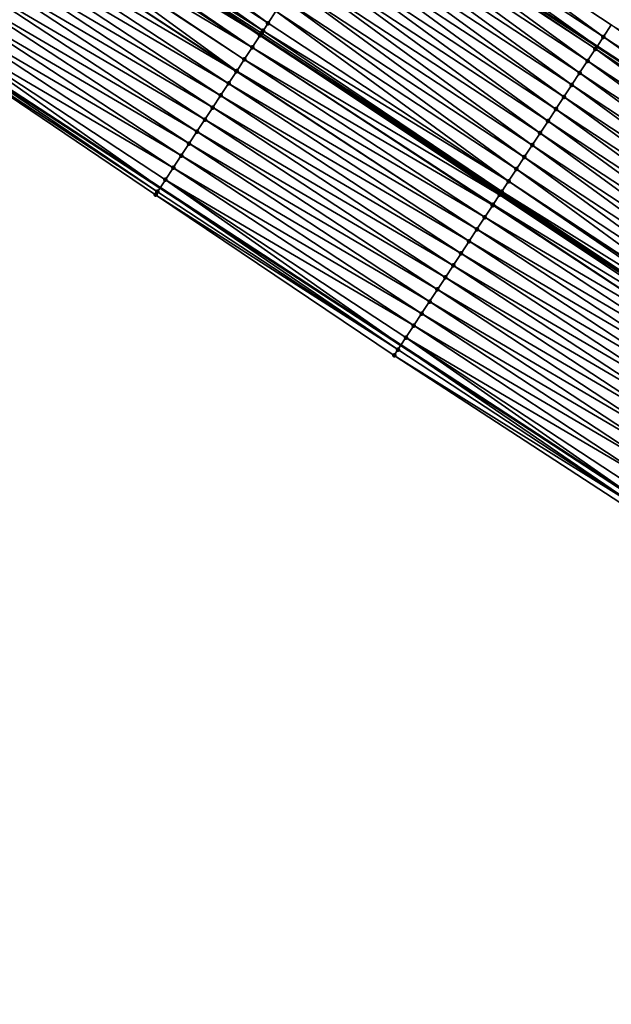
# Model space of a CAD drawing. Header units: feet. Extents: x 2017424 to 2024169, y 808042 to 818730.
# Tile 280 of 329: x 2022145 to 2022186, y 814600 to 814668. Entities that reach past the tile are written whole.
import ezdxf

# ---------------------------------------------------------------- set-up
doc = ezdxf.new("R2010")
doc.units = ezdxf.units.FT
doc.header["$MEASUREMENT"] = 0
for name, color, linetype, lineweight in [('EP_Travel Lane', 172, 'Continuous', 53), ('NB-Road Shots', 141, 'Continuous', 100), ('NB-Road X-Section', 40, 'Continuous', 13), ('STRIPING', 60, 'Continuous', 53)]:
    doc.layers.add(name, color=color, linetype=linetype, lineweight=lineweight)
doc.layers.add('I-77-MM15-17_NB-Surface-BORDER', color=7, linetype='Continuous')
doc.layers.add('I-77-MM15-17_NB-Surface-TIN', color=7, linetype='Continuous')

msp = doc.modelspace()

# ---------------------------------------------------------------- linework, layer by layer
at = {"layer": 'EP_Travel Lane'}
for points in [[(2021950.970670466, 814819.0318520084, 256.9334546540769), (2021967.732492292, 814808.1415448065, 257.5989318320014), (2021984.49761248, 814797.2278446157, 258.2768970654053), (2022001.242438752, 814786.3128627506, 258.9653765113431), (2022017.98713762, 814775.3979639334, 259.6582331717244), (2022034.73115065, 814764.4835121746, 260.374647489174), (2022051.475021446, 814753.5691531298, 261.0959491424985), (2022068.218888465, 814742.6547965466, 261.8173790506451), (2022084.962960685, 814731.7403062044, 262.5317610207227), (2022101.706705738, 814720.8260291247, 263.257380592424), (2022118.450970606, 814709.9114132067, 263.9651455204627), (2022135.195427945, 814698.9966718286, 264.6662974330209), (2022151.961600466, 814688.0564899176, 265.4188347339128), (2022168.693784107, 814677.128610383, 266.2087784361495), (2022185.426256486, 814666.2005422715, 266.9890579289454), (2022202.158210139, 814655.2728129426, 267.786702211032), (2022218.89143638, 814644.3442524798, 268.5417458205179), (2022235.625468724, 814633.4151655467, 269.2698030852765), (2022252.36064787, 814622.4853296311, 269.9594734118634), (2022269.095142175, 814611.5559409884, 270.6720673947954), (2022285.82938041, 814600.6267195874, 271.3932336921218), (2022302.562836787, 814589.6980088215, 272.1405745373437), (2022319.226621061, 814578.8345948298, 273.0149157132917), (2022335.973671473, 814567.9339997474, 273.8663470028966)], [(2021937.431189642, 814798.2192257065, 257.3584516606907), (2021954.191731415, 814787.329750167, 258.0685761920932), (2021970.924006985, 814776.4377776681, 258.7426778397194), (2021987.669697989, 814765.5221647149, 259.4003934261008), (2022004.414651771, 814754.6070323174, 260.0834322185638), (2022021.160327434, 814743.6914293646, 260.7416758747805), (2022037.905813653, 814732.7759498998, 261.4064249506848), (2022054.651611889, 814721.860267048, 262.0604581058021), (2022071.396989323, 814710.9448584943, 262.7289448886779), (2022088.143628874, 814700.0286272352, 263.3540781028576), (2022104.889447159, 814689.1129313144, 264.0074203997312), (2022121.634206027, 814678.1979259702, 264.6971567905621), (2022138.33184349, 814667.3023099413, 265.3966227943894), (2022155.066391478, 814656.3728587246, 266.1069986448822), (2022171.800732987, 814645.4435423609, 266.8242843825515), (2022188.53388766, 814634.5150011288, 267.5812997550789), (2022205.268720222, 814623.5853640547, 268.2821472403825), (2022222.004956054, 814612.654810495, 268.9360218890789), (2022238.742355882, 814601.7234967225, 269.5509273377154), (2022255.47831183, 814590.7931259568, 270.2141696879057), (2022272.211714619, 814579.8644226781, 270.9628800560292), (2022288.943159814, 814568.9369979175, 271.7771197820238), (2022305.784364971, 814557.9578870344, 272.5227920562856), (2022322.53496565, 814547.0549810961, 273.2661065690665)]]:
    msp.add_polyline3d(points, dxfattribs=at)
at = {"layer": 'I-77-MM15-17_NB-Surface-BORDER', "color": 3, "linetype": 'Continuous', "lineweight": -3}
for points in [[(2022135.70065334, 814699.76989846, 264.63947004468), (2022152.694137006, 814689.1695872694, 265.383963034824), (2022169.707259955, 814678.6693058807, 266.1714223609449), (2022186.411579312, 814667.6984243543, 266.9525099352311), (2022203.66471159, 814657.5634880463, 267.738519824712), (2022220.918352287, 814647.4282178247, 268.5074813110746), (2022237.623702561, 814636.4566592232, 269.2539980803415), (2022254.723397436, 814626.0837380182, 269.9729211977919)], [(2022237.875850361, 814600.3993979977, 269.4777966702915), (2022221.714087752, 814612.2103336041, 268.9114143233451), (2022204.824426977, 814622.9071550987, 268.2555936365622), (2022188.067383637, 814633.8025867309, 267.5487886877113), (2022171.330315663, 814644.7253466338, 266.7944979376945), (2022154.749880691, 814655.8898142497, 266.0897115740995), (2022138.183491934, 814667.0760041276, 265.3900838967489)]]:
    msp.add_polyline3d(points, dxfattribs=at)
at = {"layer": 'I-77-MM15-17_NB-Surface-TIN', "color": 128, "linetype": 'Continuous', "lineweight": -3}
for points in [[(2022162.566692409, 814667.8059583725, 266.3086124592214), (2022146.411472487, 814679.6125969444, 265.5228398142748), (2022145.862199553, 814678.7769538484, 265.5333427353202)], [(2022162.566692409, 814667.8059583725, 266.3086124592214), (2022163.115986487, 814668.6415875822, 266.297400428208), (2022146.411472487, 814679.6125969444, 265.5228398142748)], [(2022162.22534424, 814667.2864814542, 266.3126362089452), (2022145.862199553, 814678.7769538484, 265.5333427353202), (2022145.319231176, 814677.9508776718, 265.5433466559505)], [(2022162.22534424, 814667.2864814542, 266.3126362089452), (2022162.566692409, 814667.8059583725, 266.3086124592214), (2022145.862199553, 814678.7769538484, 265.5333427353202)], [(2022185.862039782, 814666.86295635, 266.9719524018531), (2022169.707259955, 814678.6693058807, 266.1714223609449), (2022169.157705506, 814677.8338476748, 266.1913651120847)], [(2022185.862039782, 814666.86295635, 266.9719524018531), (2022186.411579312, 814667.6984243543, 266.9525099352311), (2022169.707259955, 814678.6693058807, 266.1714223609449)], [(2022162.017644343, 814666.9701675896, 266.3115752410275), (2022145.312938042, 814677.9413032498, 265.5434626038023), (2022144.956778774, 814677.3991575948, 265.5456817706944)], [(2022162.017644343, 814666.9701675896, 266.3115752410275), (2022145.319231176, 814677.9508776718, 265.5433466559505), (2022145.312938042, 814677.9413032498, 265.5434626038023)], [(2022162.117285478, 814667.1219334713, 266.3123720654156), (2022162.22534424, 814667.2864814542, 266.3126362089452), (2022145.319231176, 814677.9508776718, 265.5433466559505)], [(2022162.117285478, 814667.1219334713, 266.3123720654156), (2022145.319231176, 814677.9508776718, 265.5433466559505), (2022162.023931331, 814666.9797434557, 266.3116255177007)], [(2022162.017644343, 814666.9701675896, 266.3115752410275), (2022162.023931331, 814666.9797434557, 266.3116255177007), (2022145.319231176, 814677.9508776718, 265.5433466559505)], [(2022169.157705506, 814677.8338476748, 266.1913651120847), (2022168.693784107, 814677.128610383, 266.2087784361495), (2022185.426256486, 814666.2005422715, 266.9890579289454)], [(2022185.862039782, 814666.86295635, 266.9719524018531), (2022169.157705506, 814677.8338476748, 266.1913651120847), (2022185.426256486, 814666.2005422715, 266.9890579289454)], [(2022161.468932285, 814666.1341561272, 266.3032710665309), (2022144.763939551, 814677.1054799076, 265.5447629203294), (2022144.27154131, 814676.3553098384, 265.537961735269)], [(2022161.468932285, 814666.1341561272, 266.3032710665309), (2022144.956778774, 814677.3991575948, 265.5456817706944), (2022144.763939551, 814677.1054799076, 265.5447629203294)], [(2022161.468932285, 814666.1341561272, 266.3032710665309), (2022162.017644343, 814666.9701675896, 266.3115752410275), (2022144.956778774, 814677.3991575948, 265.5456817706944)], [(2022185.312436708, 814666.0275300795, 266.9935256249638), (2022168.693784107, 814677.128610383, 266.2087784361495), (2022168.608130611, 814676.9984028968, 266.2119934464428)], [(2022185.312436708, 814666.0275300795, 266.9935256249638), (2022185.426256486, 814666.2005422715, 266.9890579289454), (2022168.693784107, 814677.128610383, 266.2087784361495)], [(2022160.920217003, 814665.2981467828, 266.295075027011), (2022144.27154131, 814676.3553098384, 265.537961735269), (2022144.215218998, 814676.2694740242, 265.5367434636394)], [(2022160.920217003, 814665.2981467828, 266.295075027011), (2022161.468932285, 814666.1341561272, 266.3032710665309), (2022144.27154131, 814676.3553098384, 265.537961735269)], [(2022184.763221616, 814665.1918489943, 267.0020890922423), (2022168.608130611, 814676.9984028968, 266.2119934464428), (2022168.058585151, 814676.1629387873, 266.2316347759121)], [(2022184.763221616, 814665.1918489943, 267.0020890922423), (2022185.312436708, 814666.0275300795, 266.9935256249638), (2022168.608130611, 814676.9984028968, 266.2119934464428)], [(2022160.387799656, 814664.4867894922, 266.2843669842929), (2022144.215218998, 814676.2694740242, 265.5367434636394), (2022143.666627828, 814675.4333831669, 265.5243855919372)], [(2022160.387799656, 814664.4867894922, 266.2843669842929), (2022160.920217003, 814665.2981467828, 266.295075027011), (2022144.215218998, 814676.2694740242, 265.5367434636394)], [(2022184.214160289, 814664.3560669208, 267.0054965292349), (2022168.058585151, 814676.1629387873, 266.2316347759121), (2022167.509238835, 814675.3273438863, 266.2445984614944)], [(2022184.214160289, 814664.3560669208, 267.0054965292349), (2022184.763221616, 814665.1918489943, 267.0020890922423), (2022168.058585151, 814676.1629387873, 266.2316347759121)], [(2022160.371590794, 814664.4620789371, 266.283892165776), (2022143.666627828, 814675.4333831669, 265.5243855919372), (2022143.117999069, 814674.5973169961, 265.5132881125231)], [(2022160.371590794, 814664.4620789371, 266.283892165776), (2022160.387799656, 814664.4867894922, 266.2843669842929), (2022143.666627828, 814675.4333831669, 265.5243855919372)], [(2022183.664820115, 814663.5204679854, 267.0182542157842), (2022167.509238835, 814675.3273438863, 266.2445984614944), (2022166.959941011, 814674.4917171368, 266.2559360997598)], [(2022183.664820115, 814663.5204679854, 267.0182542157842), (2022184.214160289, 814664.3560669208, 267.0054965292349), (2022167.509238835, 814675.3273438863, 266.2445984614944)], [(2022159.823224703, 814663.6258402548, 266.2639871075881), (2022143.117999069, 814674.5973169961, 265.5132881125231), (2022142.56936478, 814673.7612544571, 265.5023760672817)], [(2022159.823224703, 814663.6258402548, 266.2639871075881), (2022160.371590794, 814664.4620789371, 266.283892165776), (2022143.117999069, 814674.5973169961, 265.5132881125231)], [(2022183.115383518, 814662.6849323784, 267.0342451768), (2022166.959941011, 814674.4917171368, 266.2559360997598), (2022166.410616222, 814673.656108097, 266.2681779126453)], [(2022183.115383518, 814662.6849323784, 267.0342451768), (2022183.664820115, 814663.5204679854, 267.0182542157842), (2022166.959941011, 814674.4917171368, 266.2559360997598)], [(2022159.274744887, 814662.7896762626, 266.247895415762), (2022142.56936478, 814673.7612544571, 265.5023760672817), (2022142.020579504, 814672.9252910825, 265.4965269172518)], [(2022159.274744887, 814662.7896762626, 266.247895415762), (2022159.823224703, 814663.6258402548, 266.2639871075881), (2022142.56936478, 814673.7612544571, 265.5023760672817)], [(2022182.565989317, 814661.8493689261, 267.0488144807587), (2022166.410616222, 814673.656108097, 266.2681779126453), (2022165.861341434, 814672.8204662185, 266.2787431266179)], [(2022182.565989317, 814661.8493689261, 267.0488144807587), (2022183.115383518, 814662.6849323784, 267.0342451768), (2022166.410616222, 814673.656108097, 266.2681779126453)], [(2022158.72615416, 814661.9535851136, 266.2355227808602), (2022142.020579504, 814672.9252910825, 265.4965269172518), (2022141.471950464, 814672.0892250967, 265.4854388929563)], [(2022158.72615416, 814661.9535851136, 266.2355227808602), (2022159.274744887, 814662.7896762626, 266.247895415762), (2022142.020579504, 814672.9252910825, 265.4965269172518)], [(2022182.016860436, 814661.0136312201, 267.0544871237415), (2022165.861341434, 814672.8204662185, 266.2787431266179), (2022165.312157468, 814671.9847646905, 266.286262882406)], [(2022182.016860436, 814661.0136312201, 267.0544871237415), (2022182.565989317, 814661.8493689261, 267.0488144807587), (2022165.861341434, 814672.8204662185, 266.2787431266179)], [(2022158.177702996, 814661.1174023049, 266.2184703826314), (2022141.471950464, 814672.0892250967, 265.4854388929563), (2022140.923477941, 814671.2530563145, 265.4691025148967)], [(2022158.177702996, 814661.1174023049, 266.2184703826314), (2022158.72615416, 814661.9535851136, 266.2355227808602), (2022141.471950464, 814672.0892250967, 265.4854388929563)], [(2022181.467805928, 814660.1778446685, 267.0576659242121), (2022165.312157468, 814671.9847646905, 266.286262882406), (2022164.763073, 814671.1489978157, 266.2904463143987)], [(2022181.467805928, 814660.1778446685, 267.0576659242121), (2022182.016860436, 814661.0136312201, 267.0544871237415), (2022165.312157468, 814671.9847646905, 266.286262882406)], [(2022157.629283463, 814660.2811987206, 266.200357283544), (2022140.923477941, 814671.2530563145, 265.4691025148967), (2022140.375006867, 814670.4168865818, 265.4527176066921)], [(2022157.629283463, 814660.2811987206, 266.200357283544), (2022158.177702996, 814661.1174023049, 266.2184703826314), (2022140.923477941, 814671.2530563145, 265.4691025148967)], [(2022180.918702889, 814659.3420899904, 267.0624720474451), (2022164.763073, 814671.1489978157, 266.2904463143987), (2022164.214040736, 814670.3131966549, 266.2928792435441)], [(2022180.918702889, 814659.3420899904, 267.0624720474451), (2022181.467805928, 814660.1778446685, 267.0576659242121), (2022164.763073, 814671.1489978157, 266.2904463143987)], [(2022157.081029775, 814659.4448862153, 266.176683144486), (2022140.375006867, 814670.4168865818, 265.4527176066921), (2022139.826570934, 814669.580693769, 265.4351543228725)], [(2022157.081029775, 814659.4448862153, 266.176683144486), (2022157.629283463, 814660.2811987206, 266.200357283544), (2022140.375006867, 814670.4168865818, 265.4527176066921)], [(2022180.369495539, 814658.5064038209, 267.0707759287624), (2022164.214040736, 814670.3131966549, 266.2928792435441), (2022163.665067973, 814669.4773564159, 266.2933170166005)], [(2022180.369495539, 814658.5064038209, 267.0707759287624), (2022180.918702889, 814659.3420899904, 267.0624720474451), (2022164.214040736, 814670.3131966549, 266.2928792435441)], [(2022156.532790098, 814658.6085645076, 266.1525391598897), (2022139.826570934, 814669.580693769, 265.4351543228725), (2022139.27778078, 814668.744733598, 265.4294687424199)], [(2022156.532790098, 814658.6085645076, 266.1525391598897), (2022157.081029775, 814659.4448862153, 266.176683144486), (2022139.826570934, 814669.580693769, 265.4351543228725)], [(2022179.820174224, 814657.6707924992, 267.0829012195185), (2022163.665067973, 814669.4773564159, 266.2933170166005), (2022163.115986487, 814668.6415875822, 266.297400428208)], [(2022179.820174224, 814657.6707924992, 267.0829012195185), (2022180.369495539, 814658.5064038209, 267.0707759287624), (2022163.665067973, 814669.4773564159, 266.2933170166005)], [(2022155.984267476, 814657.7724286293, 266.1378828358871), (2022139.27778078, 814668.744733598, 265.4294687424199), (2022138.729278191, 814667.9085845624, 265.4141405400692)], [(2022155.984267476, 814657.7724286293, 266.1378828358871), (2022156.532790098, 814658.6085645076, 266.1525391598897), (2022139.27778078, 814668.744733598, 265.4294687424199)], [(2022179.270865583, 814656.835172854, 267.0946015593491), (2022163.115986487, 814668.6415875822, 266.297400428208), (2022162.566692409, 814667.8059583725, 266.3086124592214)], [(2022179.270865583, 814656.835172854, 267.0946015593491), (2022179.820174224, 814657.6707924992, 267.0829012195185), (2022163.115986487, 814668.6415875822, 266.297400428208)], [(2022138.729278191, 814667.9085845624, 265.4141405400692), (2022138.33184349, 814667.3023099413, 265.3966227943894), (2022155.066391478, 814656.3728587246, 266.1069986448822)], [(2022155.435684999, 814656.9363320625, 266.1252336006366), (2022138.729278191, 814667.9085845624, 265.4141405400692), (2022155.066391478, 814656.3728587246, 266.1069986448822)], [(2022155.984267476, 814657.7724286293, 266.1378828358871), (2022138.729278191, 814667.9085845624, 265.4141405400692), (2022155.435684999, 814656.9363320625, 266.1252336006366)], [(2022179.270865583, 814656.835172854, 267.0946015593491), (2022162.566692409, 814667.8059583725, 266.3086124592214), (2022162.22534424, 814667.2864814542, 266.3126362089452)], [(2022202.565604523, 814655.8925704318, 267.7783438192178), (2022186.411579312, 814667.6984243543, 266.9525099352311), (2022185.862039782, 814666.86295635, 266.9719524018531)], [(2022154.887532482, 814656.0999531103, 266.0981669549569), (2022138.33184349, 814667.3023099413, 265.3966227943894), (2022138.183491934, 814667.0760041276, 265.3900838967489)], [(2022154.887532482, 814656.0999531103, 266.0981669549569), (2022138.183491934, 814667.0760041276, 265.3900838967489), (2022154.749880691, 814655.8898142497, 266.0897115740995)], [(2022154.887532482, 814656.0999531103, 266.0981669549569), (2022155.066391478, 814656.3728587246, 266.1069986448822), (2022138.33184349, 814667.3023099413, 265.3966227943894)], [(2022178.650659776, 814655.8909536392, 267.0962827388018), (2022162.017644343, 814666.9701675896, 266.3115752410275), (2022161.468932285, 814666.1341561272, 266.3032710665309)], [(2022162.017644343, 814666.9701675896, 266.3115752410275), (2022178.728127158, 814656.0089404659, 267.0968150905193), (2022162.023931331, 814666.9797434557, 266.3116255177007)], [(2022178.721840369, 814655.9993670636, 267.0967981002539), (2022178.728127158, 814656.0089404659, 267.0968150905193), (2022162.017644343, 814666.9701675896, 266.3115752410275)], [(2022178.650659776, 814655.8909536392, 267.0962827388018), (2022178.721840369, 814655.9993670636, 267.0967981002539), (2022162.017644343, 814666.9701675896, 266.3115752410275)], [(2022178.797288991, 814656.1142587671, 267.0970020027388), (2022162.117285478, 814667.1219334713, 266.3123720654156), (2022162.023931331, 814666.9797434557, 266.3116255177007)], [(2022178.797288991, 814656.1142587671, 267.0970020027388), (2022162.023931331, 814666.9797434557, 266.3116255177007), (2022178.728127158, 814656.0089404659, 267.0968150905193)], [(2022178.797288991, 814656.1142587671, 267.0970020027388), (2022162.22534424, 814667.2864814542, 266.3126362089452), (2022162.117285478, 814667.1219334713, 266.3123720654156)], [(2022178.797288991, 814656.1142587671, 267.0970020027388), (2022179.270865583, 814656.835172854, 267.0946015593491), (2022162.22534424, 814667.2864814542, 266.3126362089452)], [(2022185.862039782, 814666.86295635, 266.9719524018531), (2022185.426256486, 814666.2005422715, 266.9890579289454), (2022202.158210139, 814655.2728129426, 267.786702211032)], [(2022202.565604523, 814655.8925704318, 267.7783438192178), (2022185.862039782, 814666.86295635, 266.9719524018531), (2022202.158210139, 814655.2728129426, 267.786702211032)], [(2022178.173175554, 814655.1633245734, 267.0869097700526), (2022161.468932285, 814666.1341561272, 266.3032710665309), (2022160.920217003, 814665.2981467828, 266.295075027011)], [(2022178.173175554, 814655.1633245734, 267.0869097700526), (2022178.198990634, 814655.2026833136, 267.0877186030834), (2022161.468932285, 814666.1341561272, 266.3032710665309)], [(2022178.198990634, 814655.2026833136, 267.0877186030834), (2022178.650659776, 814655.8909536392, 267.0962827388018), (2022161.468932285, 814666.1341561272, 266.3032710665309)], [(2022202.016308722, 814655.0569423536, 267.7896135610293), (2022185.426256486, 814666.2005422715, 266.9890579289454), (2022185.312436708, 814666.0275300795, 266.9935256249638)], [(2022202.016308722, 814655.0569423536, 267.7896135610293), (2022202.158210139, 814655.2728129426, 267.786702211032), (2022185.426256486, 814666.2005422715, 266.9890579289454)], [(2022201.467019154, 814654.2213101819, 267.8006742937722), (2022185.312436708, 814666.0275300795, 266.9935256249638), (2022184.763221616, 814665.1918489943, 267.0020890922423)], [(2022201.467019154, 814654.2213101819, 267.8006742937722), (2022202.016308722, 814655.0569423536, 267.7896135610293), (2022185.312436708, 814666.0275300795, 266.9935256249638)], [(2022177.62487468, 814654.327043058, 267.0648178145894), (2022160.920217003, 814665.2981467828, 266.295075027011), (2022160.387799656, 814664.4867894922, 266.2843669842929)], [(2022177.62487468, 814654.327043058, 267.0648178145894), (2022178.173175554, 814655.1633245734, 267.0869097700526), (2022160.920217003, 814665.2981467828, 266.295075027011)], [(2022200.917886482, 814653.3855749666, 267.8064740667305), (2022184.763221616, 814665.1918489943, 267.0020890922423), (2022184.214160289, 814664.3560669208, 267.0054965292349)], [(2022200.917886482, 814653.3855749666, 267.8064740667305), (2022201.467019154, 814654.2213101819, 267.8006742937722), (2022184.763221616, 814665.1918489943, 267.0020890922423)], [(2022177.076501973, 814653.49080872, 267.0451345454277), (2022160.371590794, 814664.4620789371, 266.283892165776), (2022159.823224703, 814663.6258402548, 266.2639871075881)], [(2022177.076501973, 814653.49080872, 267.0451345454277), (2022160.387799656, 814664.4867894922, 266.2843669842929), (2022160.371590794, 814664.4620789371, 266.283892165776)], [(2022177.076501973, 814653.49080872, 267.0451345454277), (2022177.62487468, 814654.327043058, 267.0648178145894), (2022160.387799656, 814664.4867894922, 266.2843669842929)], [(2022200.368584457, 814652.5499509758, 267.8179525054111), (2022184.214160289, 814664.3560669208, 267.0054965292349), (2022183.664820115, 814663.5204679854, 267.0182542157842)], [(2022200.368584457, 814652.5499509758, 267.8179525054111), (2022200.917886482, 814653.3855749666, 267.8064740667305), (2022184.214160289, 814664.3560669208, 267.0054965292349)], [(2022176.528034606, 814652.6546365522, 267.0286254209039), (2022159.823224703, 814663.6258402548, 266.2639871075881), (2022159.274744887, 814662.7896762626, 266.247895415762)], [(2022176.528034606, 814652.6546365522, 267.0286254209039), (2022177.076501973, 814653.49080872, 267.0451345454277), (2022159.823224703, 814663.6258402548, 266.2639871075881)], [(2022199.819390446, 814651.7142560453, 267.8258090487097), (2022183.664820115, 814663.5204679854, 267.0182542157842), (2022183.115383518, 814662.6849323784, 267.0342451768)], [(2022199.819390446, 814651.7142560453, 267.8258090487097), (2022200.368584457, 814652.5499509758, 267.8179525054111), (2022183.664820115, 814663.5204679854, 267.0182542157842)], [(2022175.979657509, 814651.8184050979, 267.0090893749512), (2022159.274744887, 814662.7896762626, 266.247895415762), (2022158.72615416, 814661.9535851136, 266.2355227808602)], [(2022175.979657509, 814651.8184050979, 267.0090893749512), (2022176.528034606, 814652.6546365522, 267.0286254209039), (2022159.274744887, 814662.7896762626, 266.247895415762)], [(2022199.270065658, 814650.8786470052, 267.8380507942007), (2022183.115383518, 814662.6849323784, 267.0342451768), (2022182.565989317, 814661.8493689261, 267.0488144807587)], [(2022199.270065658, 814650.8786470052, 267.8380507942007), (2022199.819390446, 814651.7142560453, 267.8258090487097), (2022183.115383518, 814662.6849323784, 267.0342451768)], [(2022175.431151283, 814650.9822584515, 266.9938832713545), (2022158.72615416, 814661.9535851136, 266.2355227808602), (2022158.177702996, 814661.1174023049, 266.2184703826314)], [(2022175.431151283, 814650.9822584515, 266.9938832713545), (2022175.979657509, 814651.8184050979, 267.0090893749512), (2022158.72615416, 814661.9535851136, 266.2355227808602)], [(2022198.720948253, 814650.0429017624, 267.8433386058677), (2022182.565989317, 814661.8493689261, 267.0488144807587), (2022182.016860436, 814661.0136312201, 267.0544871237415)], [(2022198.720948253, 814650.0429017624, 267.8433386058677), (2022199.270065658, 814650.8786470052, 267.8380507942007), (2022182.565989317, 814661.8493689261, 267.0488144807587)], [(2022174.882851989, 814650.1459758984, 266.9717383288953), (2022158.177702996, 814661.1174023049, 266.2184703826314), (2022157.629283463, 814660.2811987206, 266.200357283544)], [(2022174.882851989, 814650.1459758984, 266.9717383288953), (2022175.431151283, 814650.9822584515, 266.9938832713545), (2022158.177702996, 814661.1174023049, 266.2184703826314)], [(2022198.17201623, 814649.2070347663, 267.8424102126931), (2022182.016860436, 814661.0136312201, 267.0544871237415), (2022181.467805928, 814660.1778446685, 267.0576659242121)], [(2022198.17201623, 814649.2070347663, 267.8424102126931), (2022198.720948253, 814650.0429017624, 267.8433386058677), (2022182.016860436, 814661.0136312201, 267.0544871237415)], [(2022174.334714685, 814649.3095869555, 266.9441615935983), (2022157.629283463, 814660.2811987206, 266.200357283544), (2022157.081029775, 814659.4448862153, 266.176683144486)], [(2022174.334714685, 814649.3095869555, 266.9441615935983), (2022174.882851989, 814650.1459758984, 266.9717383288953), (2022157.629283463, 814660.2811987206, 266.200357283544)], [(2022197.623053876, 814648.3711876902, 267.8424988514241), (2022181.467805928, 814660.1778446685, 267.0576659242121), (2022180.918702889, 814659.3420899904, 267.0624720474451)], [(2022197.623053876, 814648.3711876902, 267.8424988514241), (2022198.17201623, 814649.2070347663, 267.8424102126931), (2022181.467805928, 814660.1778446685, 267.0576659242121)], [(2022173.786668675, 814648.4731380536, 266.9135235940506), (2022157.081029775, 814659.4448862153, 266.176683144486), (2022156.532790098, 814658.6085645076, 266.1525391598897)], [(2022173.786668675, 814648.4731380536, 266.9135235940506), (2022174.334714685, 814649.3095869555, 266.9441615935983), (2022157.081029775, 814659.4448862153, 266.176683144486)], [(2022197.073980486, 814647.5354135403, 267.8463107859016), (2022180.918702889, 814659.3420899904, 267.0624720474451), (2022180.369495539, 814658.5064038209, 267.0707759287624)], [(2022197.073980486, 814647.5354135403, 267.8463107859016), (2022197.623053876, 814648.3711876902, 267.8424988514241), (2022180.918702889, 814659.3420899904, 267.0624720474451)], [(2022173.238375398, 814647.6368515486, 266.8911769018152), (2022156.532790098, 814658.6085645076, 266.1525391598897), (2022155.984267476, 814657.7724286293, 266.1378828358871)], [(2022173.238375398, 814647.6368515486, 266.8911769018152), (2022173.786668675, 814648.4731380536, 266.9135235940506), (2022156.532790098, 814658.6085645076, 266.1525391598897)], [(2022196.524896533, 814646.6996463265, 267.8504768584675), (2022180.369495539, 814658.5064038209, 267.0707759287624), (2022179.820174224, 814657.6707924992, 267.0829012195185)], [(2022196.524896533, 814646.6996463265, 267.8504768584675), (2022197.073980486, 814647.5354135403, 267.8463107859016), (2022180.369495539, 814658.5064038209, 267.0707759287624)], [(2022172.690105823, 814646.800549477, 266.8680354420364), (2022155.984267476, 814657.7724286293, 266.1378828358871), (2022155.435684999, 814656.9363320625, 266.1252336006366)], [(2022172.690105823, 814646.800549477, 266.8680354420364), (2022173.238375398, 814647.6368515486, 266.8911769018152), (2022155.984267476, 814657.7724286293, 266.1378828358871)], [(2022195.975582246, 814645.8640303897, 267.862366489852), (2022179.820174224, 814657.6707924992, 267.0829012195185), (2022179.270865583, 814656.835172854, 267.0946015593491)], [(2022195.975582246, 814645.8640303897, 267.862366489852), (2022196.524896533, 814646.6996463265, 267.8504768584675), (2022179.820174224, 814657.6707924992, 267.0829012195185)], [(2022155.435684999, 814656.9363320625, 266.1252336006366), (2022155.066391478, 814656.3728587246, 266.1069986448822), (2022171.800732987, 814645.4435423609, 266.8242843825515)], [(2022172.141883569, 814645.9642163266, 266.8433072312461), (2022155.435684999, 814656.9363320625, 266.1252336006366), (2022171.800732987, 814645.4435423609, 266.8242843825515)], [(2022172.141883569, 814645.9642163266, 266.8433072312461), (2022172.690105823, 814646.800549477, 266.8680354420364), (2022155.435684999, 814656.9363320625, 266.1252336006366)], [(2022195.777532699, 814645.5624153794, 267.8613852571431), (2022179.270865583, 814656.835172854, 267.0946015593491), (2022178.797288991, 814656.1142587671, 267.0970020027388)], [(2022195.777532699, 814645.5624153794, 267.8613852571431), (2022195.922004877, 814645.7824655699, 267.8625565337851), (2022179.270865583, 814656.835172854, 267.0946015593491)], [(2022195.922004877, 814645.7824655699, 267.8625565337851), (2022195.975582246, 814645.8640303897, 267.862366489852), (2022179.270865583, 814656.835172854, 267.0946015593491)], [(2022171.593835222, 814645.1277689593, 266.8127475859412), (2022154.887532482, 814656.0999531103, 266.0981669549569), (2022154.749880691, 814655.8898142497, 266.0897115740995)], [(2022171.330315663, 814644.7253466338, 266.7944979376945), (2022171.593835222, 814645.1277689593, 266.8127475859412), (2022154.749880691, 814655.8898142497, 266.0897115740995)], [(2022171.593835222, 814645.1277689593, 266.8127475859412), (2022155.066391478, 814656.3728587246, 266.1069986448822), (2022154.887532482, 814656.0999531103, 266.0981669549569)], [(2022171.593835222, 814645.1277689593, 266.8127475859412), (2022171.800732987, 814645.4435423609, 266.8242843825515), (2022155.066391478, 814656.3728587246, 266.1069986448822)], [(2022195.278985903, 814644.8024991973, 267.8486714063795), (2022178.650659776, 814655.8909536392, 267.0962827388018), (2022178.198990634, 814655.2026833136, 267.0877186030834)], [(2022195.426869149, 814645.0280196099, 267.8540971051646), (2022178.721840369, 814655.9993670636, 267.0967981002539), (2022178.650659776, 814655.8909536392, 267.0962827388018)], [(2022195.278985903, 814644.8024991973, 267.8486714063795), (2022195.426869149, 814645.0280196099, 267.8540971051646), (2022178.650659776, 814655.8909536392, 267.0962827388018)], [(2022178.721840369, 814655.9993670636, 267.0967981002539), (2022195.433151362, 814645.0375934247, 267.854227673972), (2022178.728127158, 814656.0089404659, 267.0968150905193)], [(2022195.426869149, 814645.0280196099, 267.8540971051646), (2022195.433151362, 814645.0375934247, 267.854227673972), (2022178.721840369, 814655.9993670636, 267.0967981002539)], [(2022178.797288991, 814656.1142587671, 267.0970020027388), (2022178.728127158, 814656.0089404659, 267.0968150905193), (2022195.433151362, 814645.0375934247, 267.854227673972)], [(2022195.777532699, 814645.5624153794, 267.8613852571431), (2022178.797288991, 814656.1142587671, 267.0970020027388), (2022195.433151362, 814645.0375934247, 267.854227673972)], [(2022194.878537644, 814644.191758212, 267.8330322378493), (2022178.173175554, 814655.1633245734, 267.0869097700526), (2022177.62487468, 814654.327043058, 267.0648178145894)], [(2022194.878537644, 814644.191758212, 267.8330322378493), (2022178.198990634, 814655.2026833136, 267.0877186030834), (2022178.173175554, 814655.1633245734, 267.0869097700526)], [(2022194.878537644, 814644.191758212, 267.8330322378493), (2022195.278985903, 814644.8024991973, 267.8486714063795), (2022178.198990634, 814655.2026833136, 267.0877186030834)], [(2022194.330027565, 814643.3556140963, 267.8179552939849), (2022177.62487468, 814654.327043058, 267.0648178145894), (2022177.076501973, 814653.49080872, 267.0451345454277)], [(2022194.330027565, 814643.3556140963, 267.8179552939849), (2022194.878537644, 814644.191758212, 267.8330322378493), (2022177.62487468, 814654.327043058, 267.0648178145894)], [(2022193.781682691, 814642.5193614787, 267.7973387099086), (2022177.076501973, 814653.49080872, 267.0451345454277), (2022176.528034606, 814652.6546365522, 267.0286254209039)], [(2022193.781682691, 814642.5193614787, 267.7973387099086), (2022194.330027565, 814643.3556140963, 267.8179552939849), (2022177.076501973, 814653.49080872, 267.0451345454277)], [(2022193.233150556, 814641.6832318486, 267.7830013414), (2022176.528034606, 814652.6546365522, 267.0286254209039), (2022175.979657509, 814651.8184050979, 267.0090893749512)], [(2022193.233150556, 814641.6832318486, 267.7830013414), (2022193.781682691, 814642.5193614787, 267.7973387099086), (2022176.528034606, 814652.6546365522, 267.0286254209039)], [(2022192.684887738, 814640.8469253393, 267.759633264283), (2022175.979657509, 814651.8184050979, 267.0090893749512), (2022175.431151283, 814650.9822584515, 266.9938832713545)], [(2022192.684887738, 814640.8469253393, 267.759633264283), (2022193.233150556, 814641.6832318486, 267.7830013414), (2022175.979657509, 814651.8184050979, 267.0090893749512)], [(2022192.136320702, 814640.0108186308, 267.7464661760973), (2022175.431151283, 814650.9822584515, 266.9938832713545), (2022174.882851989, 814650.1459758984, 266.9717383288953)], [(2022192.136320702, 814640.0108186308, 267.7464661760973), (2022192.684887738, 814640.8469253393, 267.759633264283), (2022175.431151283, 814650.9822584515, 266.9938832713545)], [(2022191.588048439, 814639.1745183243, 267.7234148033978), (2022174.882851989, 814650.1459758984, 266.9717383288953), (2022174.334714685, 814649.3095869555, 266.9441615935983)], [(2022191.588048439, 814639.1745183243, 267.7234148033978), (2022192.136320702, 814640.0108186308, 267.7464661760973), (2022174.882851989, 814650.1459758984, 266.9717383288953)], [(2022191.039856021, 814638.3381655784, 267.6976860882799), (2022174.334714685, 814649.3095869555, 266.9441615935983), (2022173.786668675, 814648.4731380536, 266.9135235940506)], [(2022191.039856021, 814638.3381655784, 267.6976860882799), (2022191.588048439, 814639.1745183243, 267.7234148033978), (2022174.334714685, 814649.3095869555, 266.9441615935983)], [(2022190.491721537, 814637.5017747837, 267.6700147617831), (2022173.786668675, 814648.4731380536, 266.9135235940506), (2022173.238375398, 814647.6368515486, 266.8911769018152)], [(2022190.491721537, 814637.5017747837, 267.6700147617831), (2022191.039856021, 814638.3381655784, 267.6976860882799), (2022173.786668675, 814648.4731380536, 266.9135235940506)], [(2022189.943629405, 814636.6653561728, 267.6409232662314), (2022173.238375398, 814647.6368515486, 266.8911769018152), (2022172.690105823, 814646.800549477, 266.8680354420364)], [(2022189.943629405, 814636.6653561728, 267.6409232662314), (2022190.491721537, 814637.5017747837, 267.6700147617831), (2022173.238375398, 814647.6368515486, 266.8911769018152)], [(2022189.395209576, 814635.829152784, 267.6228200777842), (2022172.690105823, 814646.800549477, 266.8680354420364), (2022172.141883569, 814645.9642163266, 266.8433072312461)], [(2022189.395209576, 814635.829152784, 267.6228200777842), (2022189.943629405, 814636.6653561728, 267.6409232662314), (2022172.690105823, 814646.800549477, 266.8680354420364)], [(2022172.141883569, 814645.9642163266, 266.8433072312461), (2022171.800732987, 814645.4435423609, 266.8242843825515), (2022188.53388766, 814634.5150011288, 267.5812997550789)], [(2022188.846976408, 814634.992826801, 267.5984577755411), (2022172.141883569, 814645.9642163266, 266.8433072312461), (2022188.53388766, 814634.5150011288, 267.5812997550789)], [(2022188.846976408, 814634.992826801, 267.5984577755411), (2022189.395209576, 814635.829152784, 267.6228200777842), (2022172.141883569, 814645.9642163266, 266.8433072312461)], [(2022188.298912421, 814634.156389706, 267.568422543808), (2022171.593835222, 814645.1277689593, 266.8127475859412), (2022171.330315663, 814644.7253466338, 266.7944979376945)], [(2022188.298912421, 814634.156389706, 267.568422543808), (2022171.800732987, 814645.4435423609, 266.8242843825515), (2022171.593835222, 814645.1277689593, 266.8127475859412)], [(2022188.298912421, 814634.156389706, 267.568422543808), (2022188.53388766, 814634.5150011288, 267.5812997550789), (2022171.800732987, 814645.4435423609, 266.8242843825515)], [(2022188.067383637, 814633.8025867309, 267.5487886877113), (2022188.298912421, 814634.156389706, 267.568422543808), (2022171.330315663, 814644.7253466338, 266.7944979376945)]]:
    msp.add_3dface(points, dxfattribs=at)
at = {"layer": 'NB-Road Shots', "lineweight": 100}
for p in [(2022162.566692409, 814667.8059583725, 266.3086124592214), (2022162.017644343, 814666.9701675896, 266.3115752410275), (2022162.117285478, 814667.1219334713, 266.3123720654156), (2022162.22534424, 814667.2864814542, 266.3126362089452), (2022185.862039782, 814666.86295635, 266.9719524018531), (2022161.468932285, 814666.1341561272, 266.3032710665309), (2022185.312436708, 814666.0275300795, 266.9935256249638), (2022160.920217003, 814665.2981467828, 266.295075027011), (2022184.763221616, 814665.1918489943, 267.0020890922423), (2022160.371590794, 814664.4620789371, 266.283892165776), (2022160.387799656, 814664.4867894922, 266.2843669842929), (2022184.214160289, 814664.3560669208, 267.0054965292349), (2022159.823224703, 814663.6258402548, 266.2639871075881), (2022183.664820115, 814663.5204679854, 267.0182542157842), (2022159.274744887, 814662.7896762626, 266.247895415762), (2022183.115383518, 814662.6849323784, 267.0342451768), (2022158.72615416, 814661.9535851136, 266.2355227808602), (2022182.565989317, 814661.8493689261, 267.0488144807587), (2022158.177702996, 814661.1174023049, 266.2184703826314), (2022182.016860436, 814661.0136312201, 267.0544871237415), (2022157.629283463, 814660.2811987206, 266.200357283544), (2022181.467805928, 814660.1778446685, 267.0576659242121), (2022157.081029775, 814659.4448862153, 266.176683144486), (2022180.918702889, 814659.3420899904, 267.0624720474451), (2022156.532790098, 814658.6085645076, 266.1525391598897), (2022180.369495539, 814658.5064038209, 267.0707759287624), (2022155.984267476, 814657.7724286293, 266.1378828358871), (2022179.820174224, 814657.6707924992, 267.0829012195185), (2022155.435684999, 814656.9363320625, 266.1252336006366), (2022179.270865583, 814656.835172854, 267.0946015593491), (2022154.749880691, 814655.8898142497, 266.0897115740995), (2022154.887532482, 814656.0999531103, 266.0981669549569), (2022178.650659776, 814655.8909536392, 267.0962827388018), (2022178.721840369, 814655.9993670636, 267.0967981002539), (2022178.797288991, 814656.1142587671, 267.0970020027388), (2022178.173175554, 814655.1633245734, 267.0869097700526), (2022178.198990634, 814655.2026833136, 267.0877186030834), (2022177.62487468, 814654.327043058, 267.0648178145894), (2022177.076501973, 814653.49080872, 267.0451345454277), (2022176.528034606, 814652.6546365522, 267.0286254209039), (2022175.979657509, 814651.8184050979, 267.0090893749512), (2022175.431151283, 814650.9822584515, 266.9938832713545), (2022174.882851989, 814650.1459758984, 266.9717383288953), (2022174.334714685, 814649.3095869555, 266.9441615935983), (2022173.786668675, 814648.4731380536, 266.9135235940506), (2022173.238375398, 814647.6368515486, 266.8911769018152), (2022172.690105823, 814646.800549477, 266.8680354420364), (2022172.141883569, 814645.9642163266, 266.8433072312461), (2022171.593835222, 814645.1277689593, 266.8127475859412), (2022171.330315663, 814644.7253466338, 266.7944979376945)]:
    msp.add_point(p, dxfattribs=at)
at = {"layer": 'NB-Road X-Section', "extrusion": (0.8353172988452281, -0.5486106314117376, 0.03565649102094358), "elevation": 1242201.449248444, "flags": 128}
msp.add_lwpolyline([(1791037.334309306, -44055.17531770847), (1791036.524302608, -44055.14926311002), (1791035.897180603, -44055.13865404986), (1791034.897180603, -44055.11825128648), (1791033.897180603, -44055.10170945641), (1791032.897180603, -44055.08392274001), (1791031.897180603, -44055.06646246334), (1791030.897180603, -44055.05546680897), (1791029.897180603, -44055.05123407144), (1791028.897180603, -44055.04705976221), (1791027.897180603, -44055.04618404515), (1791026.897180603, -44055.04274205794), (1791025.897180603, -44055.0363525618), (1791024.897180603, -44055.02584295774), (1791023.897180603, -44055.01571665), (1791023.248511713, -44055.01349607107), (1791023.248511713, -44055.01349607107), (1791022.897180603, -44055.01441550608), (1791021.999845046, -44055.02122101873), (1791021.897180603, -44055.02244006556), (1791020.897180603, -44055.03480580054), (1791019.897180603, -44055.04591034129), (1791018.897180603, -44055.05682932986), (1791017.897180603, -44055.06268220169), (1791016.897180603, -44055.0737772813), (1791015.897180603, -44055.09012405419), (1791014.897180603, -44055.1065193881), (1791013.897180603, -44055.12409384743), (1791012.897180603, -44055.12978304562), (1791011.897180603, -44055.14512100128), (1791010.90165457, -44055.16919295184)], dxfattribs=at)
at = {"layer": 'NB-Road X-Section', "extrusion": (0.8353173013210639, -0.5486106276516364, 0.03565649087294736), "elevation": 1242221.457318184, "flags": 128}
msp.add_lwpolyline([(1791037.8915811, -44055.10104463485), (1791036.8915811, -44055.08108919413), (1791035.8915811, -44055.06044773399), (1791034.8915811, -44055.04079390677), (1791033.8915811, -44055.02782197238), (1791032.8915811, -44055.01647711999), (1791031.8915811, -44055.00422751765), (1791030.8915811, -44054.99365558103), (1791029.8915811, -44054.98613104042), (1791028.8915811, -44054.98194494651), (1791027.8915811, -44054.97951046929), (1791026.8915811, -44054.97907241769), (1791025.8915811, -44054.9749864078), (1791024.8915811, -44054.96376724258), (1791024.269990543, -44054.95974093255), (1791024.073133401, -44054.96000524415), (1791023.8915811, -44054.96080257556), (1791022.8915811, -44054.96911203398), (1791021.8915811, -44054.97731328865), (1791020.9211334, -44054.98802814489), (1791020.8915811, -44054.98850326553), (1791019.8915811, -44055.0084209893), (1791018.8915811, -44055.02452292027), (1791017.8915811, -44055.03690342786), (1791016.8915811, -44055.05396667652), (1791015.8915811, -44055.07209130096), (1791014.8915811, -44055.09578050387), (1791013.8915811, -44055.11993985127), (1791012.8915811, -44055.13460550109), (1791011.8915811, -44055.14726278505), (1791010.8915811, -44055.17434665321), (1791010.640371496, -44055.18280741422)], dxfattribs=at)
at = {"layer": 'NB-Road X-Section', "extrusion": (0.8353173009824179, -0.5486106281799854, 0.03565649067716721), "elevation": 1242241.456202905, "flags": 128}
msp.add_lwpolyline([(1791037.892361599, -44055.0327601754), (1791036.892361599, -44055.01330533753), (1791035.892361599, -44054.99171838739), (1791034.892361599, -44054.98314947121), (1791033.892361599, -44054.97973986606), (1791032.892361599, -44054.9669740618), (1791031.892361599, -44054.95097292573), (1791030.892361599, -44054.93639435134), (1791029.892361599, -44054.93071809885), (1791028.892361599, -44054.92753727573), (1791027.892361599, -44054.92272809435), (1791026.892361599, -44054.91441892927), (1791025.892361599, -44054.90228592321), (1791024.892361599, -44054.89057813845), (1791024.029811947, -44054.88817616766), (1791023.892361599, -44054.8883801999), (1791023.762669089, -44054.88889588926), (1791022.939430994, -44054.89746547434), (1791022.892361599, -44054.89827482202), (1791021.892361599, -44054.92038083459), (1791020.892361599, -44054.94007662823), (1791019.892361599, -44054.95659625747), (1791018.892361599, -44054.9761447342), (1791017.892361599, -44054.99136051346), (1791016.892361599, -44055.01351954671), (1791015.892361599, -44055.04111382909), (1791014.892361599, -44055.07177132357), (1791013.892361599, -44055.09413223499), (1791012.892361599, -44055.11728841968), (1791011.892361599, -44055.14203236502), (1791010.892361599, -44055.1726114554), (1791010.411335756, -44055.19087271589)], dxfattribs=at)
at = {"layer": 'STRIPING'}
msp.add_polyline3d([(2021944.398523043, 814808.932801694, 257.1959514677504), (2021961.159329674, 814798.0431540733, 257.8968384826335), (2021977.907872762, 814787.1392797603, 258.5758899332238), (2021994.652468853, 814776.2224826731, 259.2413895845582), (2022011.397376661, 814765.3054823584, 259.8961807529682), (2022028.141195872, 814754.3891917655, 260.588368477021), (2022044.884495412, 814743.4732399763, 261.2984080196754), (2022061.628907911, 814732.5565625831, 261.9702146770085), (2022078.373141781, 814721.6400016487, 262.6481575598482), (2022095.116323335, 814710.7241267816, 263.3622505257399), (2022111.858849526, 814699.8086791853, 264.0988567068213), (2022128.602033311, 814688.8928028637, 264.8128730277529), (2022145.319231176, 814677.9508776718, 265.5433466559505), (2022162.023931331, 814666.9797434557, 266.3116255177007), (2022178.728127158, 814656.0089404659, 267.0968150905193), (2022195.433151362, 814645.0375934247, 267.854227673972), (2022212.139391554, 814634.0654477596, 268.5708659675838), (2022228.847626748, 814623.0919918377, 269.2206084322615), (2022245.556837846, 814612.1178949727, 269.8376265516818), (2022262.265074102, 814601.144438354, 270.4873332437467), (2022278.970785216, 814590.172640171, 271.2217125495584), (2022295.677437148, 814579.2002240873, 271.9245442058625), (2022312.44166627, 814568.2963744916, 272.7562897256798), (2022329.235377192, 814557.4646543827, 273.5597390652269)], dxfattribs=at)

doc.saveas('drawing.dxf')
